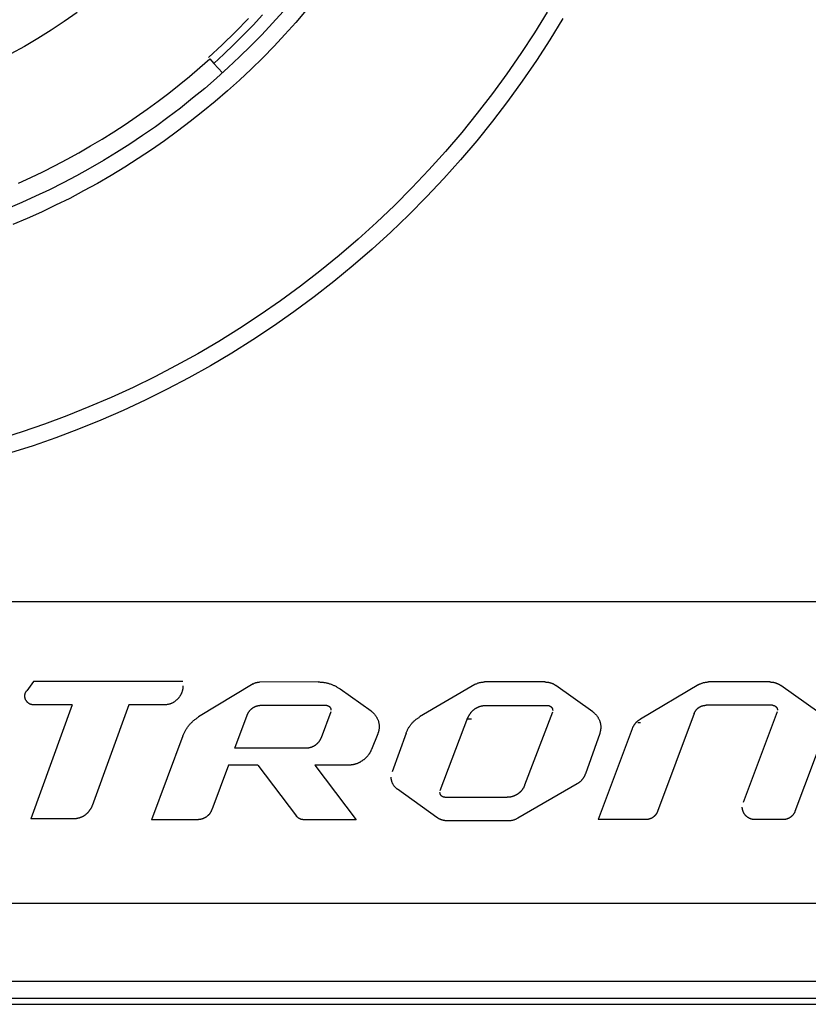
# Model space of a CAD drawing. Header units: millimetres. Extents: x -2637 to -1637, y 678 to 1678.
# Tile 261 of 348: x -2045 to -2036, y 1373 to 1385. Entities that reach past the tile are written whole.
import ezdxf

# ---------------------------------------------------------------- set-up
doc = ezdxf.new("R2010")
doc.units = ezdxf.units.MM
doc.layers.add('Make2D$B.SHOW mini', color=7, linetype='Continuous', true_color=0x000000)

msp = doc.modelspace()

# ---------------------------------------------------------------- linework, layer by layer
at = {"layer": 'Make2D$B.SHOW mini', "color": 18, "lineweight": -3, "true_color": 0x000000}
for points in [[(-2039.106, 1385.232), (-2039.26, 1384.984), (-2039.42, 1384.739), (-2039.587, 1384.497), (-2039.76, 1384.26), (-2039.94, 1384.026), (-2040.126, 1383.797), (-2040.318, 1383.572), (-2040.516, 1383.352), (-2040.719, 1383.137), (-2040.928, 1382.928), (-2041.143, 1382.723), (-2041.362, 1382.525), (-2041.587, 1382.332), (-2041.816, 1382.145), (-2042.05, 1381.965), (-2042.287, 1381.791), (-2042.529, 1381.623), (-2042.774, 1381.462), (-2043.023, 1381.307), (-2043.274, 1381.16), (-2043.529, 1381.019), (-2043.786, 1380.885), (-2044.045, 1380.759), (-2044.307, 1380.639), (-2044.57, 1380.526), (-2044.834, 1380.421), (-2045.1, 1380.322), (-2045.367, 1380.23), (-2045.634, 1380.146)], [(-2042.256, 1385.237), (-2042.381, 1385.099), (-2042.509, 1384.962), (-2042.64, 1384.829), (-2042.774, 1384.698), (-2042.91, 1384.57), (-2043.049, 1384.445), (-2043.19, 1384.323), (-2043.334, 1384.204), (-2043.48, 1384.088), (-2043.628, 1383.976), (-2043.778, 1383.866), (-2043.93, 1383.76), (-2044.084, 1383.658), (-2044.24, 1383.559), (-2044.398, 1383.463), (-2044.557, 1383.371), (-2044.717, 1383.282), (-2044.879, 1383.197), (-2045.042, 1383.115), (-2045.206, 1383.037), (-2045.371, 1382.963), (-2045.536, 1382.892)], [(-2041.979, 1385.253), (-2042.104, 1385.107), (-2042.233, 1384.965), (-2042.364, 1384.825), (-2042.499, 1384.687), (-2042.636, 1384.553), (-2042.776, 1384.422), (-2042.919, 1384.293), (-2043.064, 1384.168), (-2043.212, 1384.046), (-2043.362, 1383.927), (-2043.514, 1383.811), (-2043.669, 1383.699), (-2043.825, 1383.59), (-2043.983, 1383.485), (-2044.144, 1383.383), (-2044.306, 1383.285), (-2044.469, 1383.19), (-2044.634, 1383.1), (-2044.8, 1383.012), (-2044.968, 1382.929), (-2045.136, 1382.849), (-2045.306, 1382.773), (-2045.476, 1382.7)], [(-2038.92, 1385.154), (-2039.075, 1384.902), (-2039.236, 1384.654), (-2039.404, 1384.409), (-2039.579, 1384.168), (-2039.76, 1383.931), (-2039.947, 1383.699), (-2040.141, 1383.471), (-2040.34, 1383.247), (-2040.545, 1383.029), (-2040.756, 1382.816), (-2040.972, 1382.609), (-2041.194, 1382.407), (-2041.42, 1382.211), (-2041.651, 1382.021), (-2041.886, 1381.837), (-2042.126, 1381.66), (-2042.37, 1381.489), (-2042.617, 1381.325), (-2042.868, 1381.168), (-2043.122, 1381.017), (-2043.379, 1380.873), (-2043.638, 1380.736), (-2043.9, 1380.606), (-2044.164, 1380.484), (-2044.429, 1380.368), (-2044.696, 1380.26), (-2044.965, 1380.158), (-2045.234, 1380.064), (-2045.504, 1379.977)], [(-2044.712, 1385.226), (-2044.865, 1385.119), (-2045.021, 1385.016), (-2045.178, 1384.917), (-2045.338, 1384.823), (-2045.5, 1384.733)], [(-2042.667, 1385.157), (-2042.823, 1384.996), (-2042.983, 1384.841), (-2043.146, 1384.691)], [(-2043.083, 1384.621), (-2042.963, 1384.731), (-2042.844, 1384.844), (-2042.727, 1384.96), (-2042.612, 1385.077), (-2042.5, 1385.198)], [(-2045.412, 1383.192), (-2045.265, 1383.259), (-2045.119, 1383.329), (-2044.974, 1383.402), (-2044.831, 1383.477), (-2044.69, 1383.555), (-2044.55, 1383.636), (-2044.412, 1383.719), (-2044.275, 1383.804), (-2044.14, 1383.892), (-2044.007, 1383.982), (-2043.876, 1384.075), (-2043.746, 1384.169), (-2043.619, 1384.266), (-2043.494, 1384.365), (-2043.371, 1384.466), (-2043.25, 1384.57), (-2043.131, 1384.675)], [(-2043.131, 1384.675), (-2043.083, 1384.621)], [(-2043.083, 1384.621), (-2042.98, 1384.506)], [(-2051.217, 1378.206), (-2033.217, 1378.206)], [(-2045.231, 1377.252), (-2045.313, 1377.143)], [(-2043.45, 1377.252), (-2045.231, 1377.252)], [(-2045.334, 1377.08), (-2045.334, 1377.082), (-2045.334, 1377.084), (-2045.334, 1377.086), (-2045.334, 1377.088), (-2045.334, 1377.09), (-2045.334, 1377.092), (-2045.333, 1377.094), (-2045.333, 1377.097), (-2045.333, 1377.099), (-2045.332, 1377.101), (-2045.332, 1377.103), (-2045.331, 1377.105), (-2045.331, 1377.107), (-2045.33, 1377.109), (-2045.33, 1377.111), (-2045.329, 1377.113), (-2045.328, 1377.115), (-2045.327, 1377.117), (-2045.327, 1377.119), (-2045.326, 1377.121), (-2045.325, 1377.123), (-2045.324, 1377.125), (-2045.323, 1377.127), (-2045.322, 1377.129), (-2045.321, 1377.13), (-2045.32, 1377.132), (-2045.319, 1377.134), (-2045.318, 1377.136), (-2045.317, 1377.138), (-2045.316, 1377.139), (-2045.315, 1377.141), (-2045.313, 1377.143)], [(-2043.45, 1377.2), (-2043.45, 1377.195), (-2043.45, 1377.19), (-2043.45, 1377.185), (-2043.451, 1377.18), (-2043.451, 1377.174), (-2043.452, 1377.169), (-2043.453, 1377.164), (-2043.454, 1377.159), (-2043.455, 1377.154), (-2043.456, 1377.148), (-2043.457, 1377.143), (-2043.459, 1377.138), (-2043.46, 1377.133), (-2043.462, 1377.127), (-2043.464, 1377.122), (-2043.466, 1377.117), (-2043.468, 1377.112), (-2043.47, 1377.107), (-2043.473, 1377.102), (-2043.475, 1377.096), (-2043.478, 1377.091), (-2043.481, 1377.086), (-2043.484, 1377.082), (-2043.487, 1377.077), (-2043.49, 1377.072), (-2043.493, 1377.067), (-2043.497, 1377.063), (-2043.5, 1377.058), (-2043.504, 1377.054), (-2043.508, 1377.049), (-2043.512, 1377.045), (-2043.516, 1377.041), (-2043.52, 1377.037), (-2043.524, 1377.033), (-2043.529, 1377.029), (-2043.533, 1377.025), (-2043.538, 1377.022), (-2043.542, 1377.018), (-2043.547, 1377.015), (-2043.552, 1377.011), (-2043.557, 1377.008), (-2043.562, 1377.005), (-2043.567, 1377.003), (-2043.572, 1377), (-2043.577, 1376.997), (-2043.582, 1376.995), (-2043.587, 1376.993), (-2043.592, 1376.991), (-2043.597, 1376.989), (-2043.603, 1376.987), (-2043.608, 1376.985), (-2043.613, 1376.983), (-2043.618, 1376.982), (-2043.624, 1376.981), (-2043.629, 1376.98), (-2043.634, 1376.979), (-2043.639, 1376.978), (-2043.644, 1376.977), (-2043.65, 1376.976), (-2043.655, 1376.976), (-2043.66, 1376.975), (-2043.665, 1376.975), (-2043.67, 1376.975), (-2043.675, 1376.975)], [(-2042.613, 1377.225), (-2043.263, 1376.831)], [(-2042.613, 1377.225), (-2042.608, 1377.227), (-2042.604, 1377.23), (-2042.599, 1377.232), (-2042.595, 1377.234), (-2042.59, 1377.236), (-2042.585, 1377.238), (-2042.58, 1377.24), (-2042.575, 1377.241), (-2042.571, 1377.242), (-2042.566, 1377.243), (-2042.561, 1377.244), (-2042.555, 1377.245), (-2042.55, 1377.246), (-2042.545, 1377.246), (-2042.54, 1377.246), (-2042.535, 1377.247)], [(-2041.839, 1377.248), (-2042.535, 1377.247)], [(-2041.839, 1377.248), (-2041.83, 1377.248), (-2041.822, 1377.248), (-2041.813, 1377.247), (-2041.804, 1377.247), (-2041.796, 1377.246), (-2041.787, 1377.245), (-2041.778, 1377.244), (-2041.77, 1377.243), (-2041.761, 1377.241), (-2041.752, 1377.24), (-2041.744, 1377.238), (-2041.735, 1377.236), (-2041.726, 1377.234), (-2041.718, 1377.232), (-2041.709, 1377.229), (-2041.701, 1377.226), (-2041.693, 1377.224), (-2041.684, 1377.221), (-2041.676, 1377.218), (-2041.668, 1377.214), (-2041.66, 1377.211), (-2041.652, 1377.207), (-2041.644, 1377.204), (-2041.636, 1377.2), (-2041.628, 1377.196), (-2041.62, 1377.192), (-2041.613, 1377.187), (-2041.605, 1377.183), (-2041.598, 1377.178), (-2041.591, 1377.174), (-2041.583, 1377.169), (-2041.576, 1377.164)], [(-2041.205, 1376.899), (-2041.576, 1377.164)], [(-2039.97, 1377.217), (-2040.628, 1376.831)], [(-2039.97, 1377.217), (-2039.964, 1377.22), (-2039.957, 1377.224), (-2039.95, 1377.227), (-2039.943, 1377.23), (-2039.937, 1377.233), (-2039.929, 1377.236), (-2039.922, 1377.238), (-2039.915, 1377.24), (-2039.908, 1377.242), (-2039.901, 1377.243), (-2039.893, 1377.245), (-2039.886, 1377.246), (-2039.878, 1377.247), (-2039.871, 1377.247), (-2039.863, 1377.248), (-2039.856, 1377.248)], [(-2039.134, 1377.248), (-2039.856, 1377.248)], [(-2039.134, 1377.248), (-2039.13, 1377.248), (-2039.126, 1377.248), (-2039.121, 1377.247), (-2039.117, 1377.247), (-2039.113, 1377.247), (-2039.108, 1377.246), (-2039.104, 1377.246), (-2039.1, 1377.245), (-2039.095, 1377.244), (-2039.091, 1377.244), (-2039.087, 1377.243), (-2039.083, 1377.242), (-2039.078, 1377.241), (-2039.074, 1377.24), (-2039.07, 1377.238), (-2039.066, 1377.237), (-2039.062, 1377.236), (-2039.057, 1377.234), (-2039.053, 1377.233), (-2039.049, 1377.231), (-2039.045, 1377.229), (-2039.041, 1377.228), (-2039.037, 1377.226), (-2039.033, 1377.224), (-2039.029, 1377.222), (-2039.026, 1377.22), (-2039.022, 1377.218), (-2039.018, 1377.216), (-2039.014, 1377.213), (-2039.011, 1377.211), (-2039.007, 1377.209), (-2039.004, 1377.206)], [(-2038.563, 1376.892), (-2039.004, 1377.206)], [(-2037.298, 1377.217), (-2037.995, 1376.806)], [(-2037.298, 1377.217), (-2037.291, 1377.22), (-2037.285, 1377.224), (-2037.278, 1377.227), (-2037.271, 1377.23), (-2037.264, 1377.233), (-2037.257, 1377.235), (-2037.25, 1377.238), (-2037.243, 1377.24), (-2037.235, 1377.242), (-2037.228, 1377.243), (-2037.221, 1377.245), (-2037.213, 1377.246), (-2037.206, 1377.247), (-2037.198, 1377.247), (-2037.191, 1377.248), (-2037.184, 1377.248)], [(-2036.452, 1377.248), (-2037.184, 1377.248)], [(-2036.452, 1377.248), (-2036.448, 1377.248), (-2036.443, 1377.248), (-2036.439, 1377.247), (-2036.435, 1377.247), (-2036.43, 1377.247), (-2036.426, 1377.246), (-2036.422, 1377.246), (-2036.418, 1377.245), (-2036.413, 1377.244), (-2036.409, 1377.244), (-2036.405, 1377.243), (-2036.4, 1377.242), (-2036.396, 1377.241), (-2036.392, 1377.24), (-2036.388, 1377.238), (-2036.384, 1377.237), (-2036.379, 1377.236), (-2036.375, 1377.234), (-2036.371, 1377.233), (-2036.367, 1377.231), (-2036.363, 1377.23), (-2036.359, 1377.228), (-2036.355, 1377.226), (-2036.351, 1377.224), (-2036.347, 1377.222), (-2036.343, 1377.22), (-2036.34, 1377.218), (-2036.336, 1377.216), (-2036.332, 1377.213), (-2036.329, 1377.211), (-2036.325, 1377.209), (-2036.322, 1377.206)], [(-2035.867, 1376.883), (-2036.322, 1377.206)], [(-2045.229, 1376.975), (-2045.232, 1376.975), (-2045.234, 1376.975), (-2045.236, 1376.975), (-2045.239, 1376.975), (-2045.241, 1376.975), (-2045.244, 1376.976), (-2045.246, 1376.976), (-2045.248, 1376.977), (-2045.251, 1376.977), (-2045.253, 1376.978), (-2045.256, 1376.978), (-2045.258, 1376.979), (-2045.261, 1376.98), (-2045.263, 1376.98), (-2045.266, 1376.981), (-2045.268, 1376.982), (-2045.27, 1376.983), (-2045.273, 1376.984), (-2045.275, 1376.985), (-2045.278, 1376.987), (-2045.28, 1376.988), (-2045.282, 1376.989), (-2045.284, 1376.99), (-2045.287, 1376.992), (-2045.289, 1376.993), (-2045.291, 1376.995), (-2045.293, 1376.997), (-2045.295, 1376.998), (-2045.298, 1377), (-2045.3, 1377.002), (-2045.302, 1377.004), (-2045.304, 1377.006), (-2045.305, 1377.008), (-2045.307, 1377.009), (-2045.309, 1377.012), (-2045.311, 1377.014), (-2045.313, 1377.016), (-2045.314, 1377.018), (-2045.316, 1377.02), (-2045.317, 1377.022), (-2045.319, 1377.025), (-2045.32, 1377.027), (-2045.321, 1377.029), (-2045.323, 1377.032), (-2045.324, 1377.034), (-2045.325, 1377.036), (-2045.326, 1377.039), (-2045.327, 1377.041), (-2045.328, 1377.044), (-2045.329, 1377.046), (-2045.33, 1377.048), (-2045.33, 1377.051), (-2045.331, 1377.053), (-2045.332, 1377.056), (-2045.332, 1377.058), (-2045.333, 1377.061), (-2045.333, 1377.063), (-2045.333, 1377.066), (-2045.334, 1377.068), (-2045.334, 1377.07), (-2045.334, 1377.073), (-2045.334, 1377.075), (-2045.334, 1377.077), (-2045.334, 1377.08)], [(-2044.769, 1376.975), (-2045.264, 1375.616)], [(-2044.769, 1376.975), (-2045.229, 1376.975)], [(-2044.094, 1376.975), (-2044.533, 1375.773)], [(-2043.675, 1376.975), (-2044.094, 1376.975)], [(-2042.684, 1376.853), (-2042.682, 1376.856), (-2042.681, 1376.859), (-2042.68, 1376.862), (-2042.679, 1376.865), (-2042.677, 1376.868), (-2042.676, 1376.871), (-2042.674, 1376.874), (-2042.673, 1376.877), (-2042.671, 1376.88), (-2042.669, 1376.883), (-2042.668, 1376.886), (-2042.666, 1376.889), (-2042.664, 1376.891), (-2042.662, 1376.894), (-2042.66, 1376.897), (-2042.658, 1376.9), (-2042.656, 1376.902), (-2042.654, 1376.905), (-2042.651, 1376.908), (-2042.649, 1376.91), (-2042.647, 1376.913), (-2042.644, 1376.915), (-2042.642, 1376.918), (-2042.639, 1376.92), (-2042.637, 1376.923), (-2042.634, 1376.925), (-2042.631, 1376.927), (-2042.629, 1376.93), (-2042.626, 1376.932), (-2042.623, 1376.934), (-2042.62, 1376.936), (-2042.618, 1376.938), (-2042.615, 1376.94), (-2042.612, 1376.942), (-2042.609, 1376.944), (-2042.606, 1376.946), (-2042.603, 1376.947), (-2042.6, 1376.949), (-2042.596, 1376.951), (-2042.593, 1376.952), (-2042.59, 1376.954), (-2042.587, 1376.955), (-2042.584, 1376.956), (-2042.581, 1376.958), (-2042.577, 1376.959), (-2042.574, 1376.96), (-2042.571, 1376.961), (-2042.568, 1376.962), (-2042.564, 1376.963), (-2042.561, 1376.964), (-2042.558, 1376.965), (-2042.554, 1376.966), (-2042.551, 1376.966), (-2042.548, 1376.967), (-2042.544, 1376.968), (-2042.541, 1376.968), (-2042.538, 1376.969), (-2042.535, 1376.969), (-2042.531, 1376.969), (-2042.528, 1376.97), (-2042.525, 1376.97), (-2042.521, 1376.97), (-2042.518, 1376.97), (-2042.515, 1376.97)], [(-2042.515, 1376.97), (-2041.745, 1376.97)], [(-2041.745, 1376.97), (-2041.743, 1376.97), (-2041.742, 1376.97), (-2041.741, 1376.97), (-2041.739, 1376.97), (-2041.738, 1376.97), (-2041.736, 1376.97), (-2041.735, 1376.969), (-2041.734, 1376.969), (-2041.732, 1376.969), (-2041.731, 1376.969), (-2041.73, 1376.968), (-2041.728, 1376.968), (-2041.727, 1376.967), (-2041.725, 1376.967), (-2041.724, 1376.966), (-2041.723, 1376.966), (-2041.721, 1376.965), (-2041.72, 1376.965), (-2041.718, 1376.964), (-2041.717, 1376.963), (-2041.716, 1376.963), (-2041.714, 1376.962), (-2041.713, 1376.961), (-2041.712, 1376.96), (-2041.711, 1376.959), (-2041.709, 1376.959), (-2041.708, 1376.958), (-2041.707, 1376.957), (-2041.706, 1376.956), (-2041.704, 1376.955), (-2041.703, 1376.954), (-2041.702, 1376.953), (-2041.701, 1376.951), (-2041.7, 1376.95), (-2041.699, 1376.949), (-2041.698, 1376.948), (-2041.697, 1376.947), (-2041.696, 1376.945), (-2041.695, 1376.944), (-2041.694, 1376.943), (-2041.694, 1376.942), (-2041.693, 1376.94), (-2041.692, 1376.939), (-2041.691, 1376.938), (-2041.691, 1376.936), (-2041.69, 1376.935), (-2041.689, 1376.934), (-2041.689, 1376.932), (-2041.688, 1376.931), (-2041.688, 1376.929), (-2041.687, 1376.928), (-2041.687, 1376.927), (-2041.687, 1376.925), (-2041.686, 1376.924), (-2041.686, 1376.922), (-2041.686, 1376.921), (-2041.685, 1376.92), (-2041.685, 1376.918), (-2041.685, 1376.917), (-2041.685, 1376.916), (-2041.685, 1376.914), (-2041.685, 1376.913), (-2041.685, 1376.911), (-2041.685, 1376.91)], [(-2041.205, 1376.899), (-2041.2, 1376.895), (-2041.195, 1376.891), (-2041.19, 1376.887), (-2041.185, 1376.882), (-2041.18, 1376.878), (-2041.175, 1376.873), (-2041.171, 1376.868), (-2041.166, 1376.863), (-2041.162, 1376.858), (-2041.158, 1376.853), (-2041.153, 1376.848), (-2041.15, 1376.842), (-2041.146, 1376.836), (-2041.142, 1376.83), (-2041.139, 1376.825), (-2041.136, 1376.819), (-2041.132, 1376.812), (-2041.13, 1376.806), (-2041.127, 1376.8), (-2041.124, 1376.794), (-2041.122, 1376.787), (-2041.12, 1376.781), (-2041.118, 1376.774), (-2041.117, 1376.768), (-2041.115, 1376.761), (-2041.114, 1376.754), (-2041.113, 1376.748), (-2041.112, 1376.741), (-2041.111, 1376.735), (-2041.111, 1376.728), (-2041.11, 1376.722), (-2041.11, 1376.715)], [(-2040.051, 1376.823), (-2040.049, 1376.826), (-2040.048, 1376.83), (-2040.046, 1376.834), (-2040.044, 1376.837), (-2040.043, 1376.841), (-2040.041, 1376.845), (-2040.039, 1376.848), (-2040.037, 1376.852), (-2040.035, 1376.856), (-2040.033, 1376.859), (-2040.03, 1376.863), (-2040.028, 1376.866), (-2040.026, 1376.87), (-2040.023, 1376.873), (-2040.021, 1376.877), (-2040.018, 1376.88), (-2040.016, 1376.884), (-2040.013, 1376.887), (-2040.01, 1376.89), (-2040.007, 1376.893), (-2040.004, 1376.897), (-2040.001, 1376.9), (-2039.998, 1376.903), (-2039.995, 1376.906), (-2039.992, 1376.909), (-2039.989, 1376.912), (-2039.985, 1376.914), (-2039.982, 1376.917), (-2039.979, 1376.92), (-2039.975, 1376.923), (-2039.972, 1376.925), (-2039.968, 1376.928), (-2039.964, 1376.93), (-2039.961, 1376.933), (-2039.957, 1376.935), (-2039.953, 1376.937), (-2039.949, 1376.939), (-2039.946, 1376.941), (-2039.942, 1376.943), (-2039.938, 1376.945), (-2039.934, 1376.947), (-2039.93, 1376.949), (-2039.926, 1376.951), (-2039.922, 1376.952), (-2039.918, 1376.954), (-2039.914, 1376.955), (-2039.91, 1376.957), (-2039.906, 1376.958), (-2039.902, 1376.959), (-2039.897, 1376.96), (-2039.893, 1376.961), (-2039.889, 1376.962), (-2039.885, 1376.963), (-2039.881, 1376.964), (-2039.877, 1376.965), (-2039.873, 1376.965), (-2039.869, 1376.966), (-2039.865, 1376.966), (-2039.86, 1376.967), (-2039.856, 1376.967), (-2039.852, 1376.967), (-2039.848, 1376.967), (-2039.844, 1376.968), (-2039.84, 1376.968)], [(-2039.84, 1376.968), (-2039.101, 1376.968)], [(-2039.101, 1376.968), (-2039.1, 1376.968), (-2039.099, 1376.967), (-2039.097, 1376.967), (-2039.096, 1376.967), (-2039.094, 1376.967), (-2039.093, 1376.967), (-2039.092, 1376.967), (-2039.09, 1376.967), (-2039.089, 1376.966), (-2039.087, 1376.966), (-2039.086, 1376.966), (-2039.085, 1376.965), (-2039.083, 1376.965), (-2039.082, 1376.964), (-2039.081, 1376.964), (-2039.079, 1376.963), (-2039.078, 1376.963), (-2039.076, 1376.962), (-2039.075, 1376.962), (-2039.074, 1376.961), (-2039.072, 1376.96), (-2039.071, 1376.959), (-2039.07, 1376.959), (-2039.068, 1376.958), (-2039.067, 1376.957), (-2039.066, 1376.956), (-2039.065, 1376.955), (-2039.063, 1376.954), (-2039.062, 1376.953), (-2039.061, 1376.952), (-2039.06, 1376.951), (-2039.059, 1376.95), (-2039.058, 1376.949), (-2039.057, 1376.948), (-2039.056, 1376.947), (-2039.055, 1376.945), (-2039.054, 1376.944), (-2039.053, 1376.943), (-2039.052, 1376.942), (-2039.051, 1376.94), (-2039.05, 1376.939), (-2039.049, 1376.938), (-2039.049, 1376.936), (-2039.048, 1376.935), (-2039.047, 1376.934), (-2039.047, 1376.932), (-2039.046, 1376.931), (-2039.045, 1376.93), (-2039.045, 1376.928), (-2039.044, 1376.927), (-2039.044, 1376.925), (-2039.044, 1376.924), (-2039.043, 1376.923), (-2039.043, 1376.921), (-2039.042, 1376.92), (-2039.042, 1376.918), (-2039.042, 1376.917), (-2039.042, 1376.916), (-2039.042, 1376.914), (-2039.041, 1376.913), (-2039.041, 1376.912), (-2039.041, 1376.91), (-2039.041, 1376.909), (-2039.041, 1376.908)], [(-2037.354, 1376.873), (-2037.353, 1376.875), (-2037.352, 1376.878), (-2037.351, 1376.88), (-2037.349, 1376.883), (-2037.348, 1376.885), (-2037.347, 1376.888), (-2037.346, 1376.89), (-2037.344, 1376.893), (-2037.343, 1376.895), (-2037.342, 1376.897), (-2037.34, 1376.9), (-2037.339, 1376.902), (-2037.337, 1376.905), (-2037.336, 1376.907), (-2037.334, 1376.909), (-2037.332, 1376.911), (-2037.33, 1376.914), (-2037.329, 1376.916), (-2037.327, 1376.918), (-2037.325, 1376.92), (-2037.323, 1376.922), (-2037.321, 1376.925), (-2037.319, 1376.927), (-2037.317, 1376.929), (-2037.315, 1376.931), (-2037.312, 1376.933), (-2037.31, 1376.935), (-2037.308, 1376.936), (-2037.306, 1376.938), (-2037.303, 1376.94), (-2037.301, 1376.942), (-2037.299, 1376.943), (-2037.296, 1376.945), (-2037.294, 1376.947), (-2037.291, 1376.948), (-2037.289, 1376.95), (-2037.286, 1376.951), (-2037.284, 1376.953), (-2037.281, 1376.954), (-2037.278, 1376.955), (-2037.276, 1376.956), (-2037.273, 1376.958), (-2037.27, 1376.959), (-2037.268, 1376.96), (-2037.265, 1376.961), (-2037.262, 1376.962), (-2037.26, 1376.963), (-2037.257, 1376.964), (-2037.254, 1376.964), (-2037.251, 1376.965), (-2037.249, 1376.966), (-2037.246, 1376.967), (-2037.243, 1376.967), (-2037.24, 1376.968), (-2037.238, 1376.968), (-2037.235, 1376.969), (-2037.232, 1376.969), (-2037.229, 1376.969), (-2037.227, 1376.97), (-2037.224, 1376.97), (-2037.221, 1376.97), (-2037.219, 1376.97), (-2037.216, 1376.97), (-2037.213, 1376.97)], [(-2036.421, 1376.97), (-2037.213, 1376.97)], [(-2036.421, 1376.97), (-2036.42, 1376.97), (-2036.418, 1376.97), (-2036.417, 1376.97), (-2036.416, 1376.97), (-2036.414, 1376.97), (-2036.413, 1376.97), (-2036.412, 1376.969), (-2036.41, 1376.969), (-2036.409, 1376.969), (-2036.407, 1376.969), (-2036.406, 1376.968), (-2036.405, 1376.968), (-2036.403, 1376.967), (-2036.402, 1376.967), (-2036.4, 1376.966), (-2036.399, 1376.966), (-2036.398, 1376.965), (-2036.396, 1376.965), (-2036.395, 1376.964), (-2036.394, 1376.963), (-2036.392, 1376.963), (-2036.391, 1376.962), (-2036.39, 1376.961), (-2036.388, 1376.96), (-2036.387, 1376.96), (-2036.386, 1376.959), (-2036.385, 1376.958), (-2036.383, 1376.957), (-2036.382, 1376.956), (-2036.381, 1376.955), (-2036.38, 1376.954), (-2036.379, 1376.953), (-2036.378, 1376.951), (-2036.377, 1376.95), (-2036.376, 1376.949), (-2036.375, 1376.948), (-2036.374, 1376.947), (-2036.373, 1376.946), (-2036.372, 1376.944), (-2036.371, 1376.943), (-2036.37, 1376.942), (-2036.369, 1376.94), (-2036.369, 1376.939), (-2036.368, 1376.938), (-2036.367, 1376.936), (-2036.367, 1376.935), (-2036.366, 1376.934), (-2036.365, 1376.932), (-2036.365, 1376.931), (-2036.364, 1376.929), (-2036.364, 1376.928), (-2036.363, 1376.927), (-2036.363, 1376.925), (-2036.363, 1376.924), (-2036.362, 1376.922), (-2036.362, 1376.921), (-2036.362, 1376.92), (-2036.362, 1376.918), (-2036.362, 1376.917), (-2036.361, 1376.916), (-2036.361, 1376.914), (-2036.361, 1376.913), (-2036.361, 1376.912), (-2036.361, 1376.91)], [(-2043.451, 1376.604), (-2043.448, 1376.612), (-2043.444, 1376.621), (-2043.441, 1376.629), (-2043.437, 1376.638), (-2043.433, 1376.646), (-2043.428, 1376.655), (-2043.424, 1376.663), (-2043.419, 1376.671), (-2043.415, 1376.679), (-2043.41, 1376.687), (-2043.405, 1376.695), (-2043.399, 1376.703), (-2043.394, 1376.711), (-2043.388, 1376.718), (-2043.382, 1376.726), (-2043.376, 1376.733), (-2043.37, 1376.74), (-2043.364, 1376.747), (-2043.357, 1376.754), (-2043.351, 1376.761), (-2043.344, 1376.768), (-2043.337, 1376.774), (-2043.33, 1376.781), (-2043.323, 1376.787), (-2043.316, 1376.793), (-2043.309, 1376.799), (-2043.301, 1376.805), (-2043.294, 1376.81), (-2043.286, 1376.816), (-2043.279, 1376.821), (-2043.271, 1376.826), (-2043.263, 1376.831)], [(-2042.832, 1376.458), (-2042.684, 1376.853)], [(-2041.688, 1376.89), (-2041.803, 1376.584)], [(-2040.79, 1376.636), (-2040.787, 1376.643), (-2040.784, 1376.65), (-2040.781, 1376.658), (-2040.778, 1376.665), (-2040.774, 1376.672), (-2040.771, 1376.679), (-2040.767, 1376.687), (-2040.763, 1376.694), (-2040.759, 1376.701), (-2040.755, 1376.708), (-2040.75, 1376.714), (-2040.746, 1376.721), (-2040.741, 1376.728), (-2040.736, 1376.734), (-2040.731, 1376.741), (-2040.726, 1376.747), (-2040.72, 1376.753), (-2040.715, 1376.76), (-2040.709, 1376.766), (-2040.704, 1376.771), (-2040.698, 1376.777), (-2040.692, 1376.783), (-2040.686, 1376.788), (-2040.68, 1376.793), (-2040.674, 1376.799), (-2040.667, 1376.804), (-2040.661, 1376.808), (-2040.654, 1376.813), (-2040.648, 1376.818), (-2040.641, 1376.822), (-2040.634, 1376.826), (-2040.628, 1376.831)], [(-2040.381, 1375.953), (-2040.051, 1376.823)], [(-2040.01, 1376.806), (-2040.051, 1376.806)], [(-2039.045, 1376.887), (-2039.376, 1376.017)], [(-2038.563, 1376.892), (-2038.558, 1376.888), (-2038.553, 1376.884), (-2038.548, 1376.88), (-2038.543, 1376.876), (-2038.538, 1376.871), (-2038.533, 1376.866), (-2038.528, 1376.862), (-2038.524, 1376.857), (-2038.52, 1376.852), (-2038.515, 1376.846), (-2038.511, 1376.841), (-2038.507, 1376.835), (-2038.504, 1376.83), (-2038.5, 1376.824), (-2038.497, 1376.818), (-2038.493, 1376.812), (-2038.49, 1376.806), (-2038.488, 1376.8), (-2038.485, 1376.793), (-2038.483, 1376.787), (-2038.48, 1376.781), (-2038.478, 1376.774), (-2038.476, 1376.768), (-2038.475, 1376.761), (-2038.473, 1376.754), (-2038.472, 1376.748), (-2038.471, 1376.741), (-2038.47, 1376.735), (-2038.469, 1376.728), (-2038.469, 1376.722), (-2038.469, 1376.715), (-2038.468, 1376.709)], [(-2038.092, 1376.691), (-2038.09, 1376.695), (-2038.088, 1376.699), (-2038.086, 1376.704), (-2038.084, 1376.708), (-2038.082, 1376.712), (-2038.08, 1376.717), (-2038.078, 1376.721), (-2038.075, 1376.725), (-2038.073, 1376.729), (-2038.07, 1376.733), (-2038.068, 1376.737), (-2038.065, 1376.741), (-2038.062, 1376.745), (-2038.059, 1376.749), (-2038.056, 1376.753), (-2038.053, 1376.756), (-2038.05, 1376.76), (-2038.047, 1376.764), (-2038.044, 1376.767), (-2038.04, 1376.771), (-2038.037, 1376.774), (-2038.033, 1376.777), (-2038.03, 1376.78), (-2038.026, 1376.784), (-2038.023, 1376.787), (-2038.019, 1376.79), (-2038.015, 1376.792), (-2038.011, 1376.795), (-2038.007, 1376.798), (-2038.003, 1376.801), (-2037.999, 1376.803), (-2037.995, 1376.806)], [(-2037.354, 1376.873), (-2037.791, 1375.705)], [(-2036.365, 1376.89), (-2036.771, 1375.81)], [(-2041.11, 1376.715), (-2041.11, 1376.71), (-2041.111, 1376.704), (-2041.111, 1376.699), (-2041.111, 1376.694), (-2041.112, 1376.688), (-2041.113, 1376.683), (-2041.114, 1376.678), (-2041.114, 1376.672), (-2041.116, 1376.667), (-2041.117, 1376.662), (-2041.118, 1376.657), (-2041.12, 1376.651), (-2041.121, 1376.646), (-2041.123, 1376.641), (-2041.125, 1376.636), (-2041.127, 1376.631)], [(-2038.092, 1376.691), (-2038.498, 1375.607)], [(-2038.468, 1376.709), (-2038.469, 1376.704), (-2038.469, 1376.699), (-2038.469, 1376.695), (-2038.469, 1376.69), (-2038.47, 1376.685), (-2038.47, 1376.68), (-2038.471, 1376.676), (-2038.472, 1376.671), (-2038.473, 1376.666), (-2038.474, 1376.662), (-2038.475, 1376.657), (-2038.476, 1376.652), (-2038.477, 1376.648), (-2038.478, 1376.643), (-2038.48, 1376.639), (-2038.481, 1376.634)], [(-2037.996, 1376.762), (-2038.027, 1376.762)], [(-2043.451, 1376.604), (-2043.825, 1375.606)], [(-2041.803, 1376.584), (-2041.804, 1376.581), (-2041.805, 1376.578), (-2041.807, 1376.574), (-2041.808, 1376.571), (-2041.81, 1376.568), (-2041.811, 1376.565), (-2041.813, 1376.562), (-2041.814, 1376.558), (-2041.816, 1376.555), (-2041.818, 1376.552), (-2041.82, 1376.549), (-2041.822, 1376.546), (-2041.824, 1376.543), (-2041.826, 1376.54), (-2041.828, 1376.537), (-2041.831, 1376.534), (-2041.833, 1376.531), (-2041.835, 1376.528), (-2041.838, 1376.525), (-2041.84, 1376.522), (-2041.843, 1376.52), (-2041.845, 1376.517), (-2041.848, 1376.514), (-2041.851, 1376.512), (-2041.853, 1376.509), (-2041.856, 1376.506), (-2041.859, 1376.504), (-2041.862, 1376.501), (-2041.865, 1376.499), (-2041.868, 1376.497), (-2041.871, 1376.495), (-2041.874, 1376.492), (-2041.877, 1376.49), (-2041.88, 1376.488), (-2041.884, 1376.486), (-2041.887, 1376.484), (-2041.89, 1376.482), (-2041.894, 1376.48), (-2041.897, 1376.479), (-2041.9, 1376.477), (-2041.904, 1376.475), (-2041.907, 1376.474), (-2041.911, 1376.472), (-2041.914, 1376.471), (-2041.918, 1376.47), (-2041.921, 1376.468), (-2041.925, 1376.467), (-2041.928, 1376.466), (-2041.932, 1376.465), (-2041.936, 1376.464), (-2041.939, 1376.463), (-2041.943, 1376.462), (-2041.946, 1376.461), (-2041.95, 1376.461), (-2041.953, 1376.46), (-2041.957, 1376.46), (-2041.961, 1376.459), (-2041.964, 1376.459), (-2041.968, 1376.458), (-2041.971, 1376.458), (-2041.975, 1376.458), (-2041.978, 1376.458), (-2041.982, 1376.458), (-2041.985, 1376.458)], [(-2041.127, 1376.631), (-2041.202, 1376.444)], [(-2040.79, 1376.636), (-2040.957, 1376.177)], [(-2038.481, 1376.634), (-2038.65, 1376.153)], [(-2035.797, 1376.655), (-2036.153, 1375.705)], [(-2041.985, 1376.458), (-2042.832, 1376.458)], [(-2041.202, 1376.444), (-2041.204, 1376.44), (-2041.206, 1376.435), (-2041.208, 1376.43), (-2041.21, 1376.425), (-2041.213, 1376.42), (-2041.215, 1376.416), (-2041.218, 1376.411), (-2041.221, 1376.406), (-2041.223, 1376.401), (-2041.226, 1376.397), (-2041.229, 1376.392), (-2041.232, 1376.387), (-2041.235, 1376.383), (-2041.239, 1376.378), (-2041.242, 1376.374), (-2041.246, 1376.369), (-2041.249, 1376.365), (-2041.253, 1376.361), (-2041.256, 1376.357), (-2041.26, 1376.352), (-2041.264, 1376.348), (-2041.268, 1376.344), (-2041.272, 1376.34), (-2041.276, 1376.336), (-2041.281, 1376.333), (-2041.285, 1376.329), (-2041.289, 1376.325), (-2041.294, 1376.321), (-2041.298, 1376.318), (-2041.303, 1376.315), (-2041.307, 1376.311), (-2041.312, 1376.308), (-2041.317, 1376.305), (-2041.322, 1376.302), (-2041.327, 1376.299), (-2041.332, 1376.296), (-2041.337, 1376.293), (-2041.342, 1376.29), (-2041.347, 1376.288), (-2041.352, 1376.285), (-2041.357, 1376.283), (-2041.362, 1376.281), (-2041.368, 1376.278), (-2041.373, 1376.276), (-2041.378, 1376.274), (-2041.384, 1376.273), (-2041.389, 1376.271), (-2041.394, 1376.269), (-2041.4, 1376.268), (-2041.405, 1376.266), (-2041.41, 1376.265), (-2041.416, 1376.264), (-2041.421, 1376.262), (-2041.427, 1376.261), (-2041.432, 1376.26), (-2041.437, 1376.26), (-2041.443, 1376.259), (-2041.448, 1376.258), (-2041.454, 1376.258), (-2041.459, 1376.257), (-2041.464, 1376.257), (-2041.47, 1376.257), (-2041.475, 1376.257), (-2041.48, 1376.257)], [(-2042.907, 1376.257), (-2043.107, 1375.723)], [(-2042.556, 1376.257), (-2042.907, 1376.257)], [(-2042.556, 1376.257), (-2042.096, 1375.648)], [(-2041.876, 1376.257), (-2041.385, 1375.606)], [(-2041.48, 1376.257), (-2041.876, 1376.257)], [(-2040.892, 1375.969), (-2040.896, 1375.972), (-2040.901, 1375.975), (-2040.905, 1375.979), (-2040.909, 1375.982), (-2040.912, 1375.986), (-2040.916, 1375.989), (-2040.92, 1375.993), (-2040.923, 1375.997), (-2040.927, 1376.001), (-2040.93, 1376.006), (-2040.934, 1376.01), (-2040.937, 1376.014), (-2040.94, 1376.019), (-2040.942, 1376.024), (-2040.945, 1376.028), (-2040.948, 1376.033), (-2040.95, 1376.038), (-2040.952, 1376.043), (-2040.955, 1376.048), (-2040.957, 1376.053), (-2040.958, 1376.058), (-2040.96, 1376.063), (-2040.961, 1376.068), (-2040.963, 1376.074), (-2040.964, 1376.079), (-2040.965, 1376.084), (-2040.966, 1376.089), (-2040.967, 1376.095), (-2040.967, 1376.1), (-2040.967, 1376.105), (-2040.968, 1376.11), (-2040.968, 1376.115)], [(-2038.65, 1376.153), (-2038.652, 1376.149), (-2038.654, 1376.144), (-2038.656, 1376.14), (-2038.658, 1376.135), (-2038.66, 1376.131), (-2038.662, 1376.126), (-2038.664, 1376.122), (-2038.667, 1376.118), (-2038.669, 1376.113), (-2038.672, 1376.109), (-2038.674, 1376.105), (-2038.677, 1376.101), (-2038.68, 1376.096), (-2038.683, 1376.092), (-2038.686, 1376.088), (-2038.689, 1376.085), (-2038.693, 1376.081), (-2038.696, 1376.077), (-2038.699, 1376.073), (-2038.703, 1376.07), (-2038.706, 1376.066), (-2038.71, 1376.063), (-2038.714, 1376.059), (-2038.717, 1376.056), (-2038.721, 1376.053), (-2038.725, 1376.05), (-2038.729, 1376.047), (-2038.733, 1376.044), (-2038.737, 1376.041), (-2038.741, 1376.039), (-2038.746, 1376.036), (-2038.75, 1376.033)], [(-2040.423, 1375.634), (-2040.892, 1375.969)], [(-2039.376, 1376.017), (-2039.377, 1376.014), (-2039.379, 1376.01), (-2039.38, 1376.006), (-2039.382, 1376.003), (-2039.384, 1375.999), (-2039.385, 1375.995), (-2039.387, 1375.992), (-2039.389, 1375.988), (-2039.391, 1375.984), (-2039.393, 1375.981), (-2039.396, 1375.977), (-2039.398, 1375.974), (-2039.4, 1375.97), (-2039.403, 1375.967), (-2039.405, 1375.963), (-2039.408, 1375.96), (-2039.411, 1375.956), (-2039.413, 1375.953), (-2039.416, 1375.95), (-2039.419, 1375.947), (-2039.422, 1375.943), (-2039.425, 1375.94), (-2039.428, 1375.937), (-2039.431, 1375.934), (-2039.434, 1375.931), (-2039.437, 1375.928), (-2039.441, 1375.926), (-2039.444, 1375.923), (-2039.448, 1375.92), (-2039.451, 1375.917), (-2039.455, 1375.915), (-2039.458, 1375.912), (-2039.462, 1375.91), (-2039.465, 1375.907), (-2039.469, 1375.905), (-2039.473, 1375.903), (-2039.477, 1375.901), (-2039.481, 1375.899), (-2039.484, 1375.897), (-2039.488, 1375.895), (-2039.492, 1375.893), (-2039.496, 1375.891), (-2039.5, 1375.889), (-2039.504, 1375.888), (-2039.508, 1375.886), (-2039.512, 1375.885), (-2039.516, 1375.883), (-2039.52, 1375.882), (-2039.525, 1375.881), (-2039.529, 1375.88), (-2039.533, 1375.879), (-2039.537, 1375.878), (-2039.541, 1375.877), (-2039.545, 1375.876), (-2039.549, 1375.875), (-2039.553, 1375.875), (-2039.557, 1375.874), (-2039.562, 1375.874), (-2039.566, 1375.873), (-2039.57, 1375.873), (-2039.574, 1375.873), (-2039.578, 1375.873), (-2039.582, 1375.873), (-2039.586, 1375.872)], [(-2038.75, 1376.033), (-2039.458, 1375.623)], [(-2040.325, 1375.872), (-2040.326, 1375.872), (-2040.328, 1375.873), (-2040.329, 1375.873), (-2040.33, 1375.873), (-2040.332, 1375.873), (-2040.333, 1375.873), (-2040.334, 1375.873), (-2040.336, 1375.873), (-2040.337, 1375.874), (-2040.339, 1375.874), (-2040.34, 1375.874), (-2040.341, 1375.875), (-2040.343, 1375.875), (-2040.344, 1375.876), (-2040.346, 1375.876), (-2040.347, 1375.877), (-2040.348, 1375.877), (-2040.35, 1375.878), (-2040.351, 1375.878), (-2040.352, 1375.879), (-2040.354, 1375.88), (-2040.355, 1375.881), (-2040.356, 1375.881), (-2040.358, 1375.882), (-2040.359, 1375.883), (-2040.36, 1375.884), (-2040.361, 1375.885), (-2040.363, 1375.886), (-2040.364, 1375.887), (-2040.365, 1375.888), (-2040.366, 1375.889), (-2040.367, 1375.89), (-2040.368, 1375.891), (-2040.369, 1375.892), (-2040.37, 1375.893), (-2040.371, 1375.895), (-2040.372, 1375.896), (-2040.373, 1375.897), (-2040.374, 1375.898), (-2040.375, 1375.9), (-2040.376, 1375.901), (-2040.377, 1375.902), (-2040.377, 1375.904), (-2040.378, 1375.905), (-2040.379, 1375.906), (-2040.379, 1375.908), (-2040.38, 1375.909), (-2040.381, 1375.91), (-2040.381, 1375.912), (-2040.382, 1375.913), (-2040.382, 1375.915), (-2040.383, 1375.916), (-2040.383, 1375.917), (-2040.383, 1375.919), (-2040.384, 1375.92), (-2040.384, 1375.922), (-2040.384, 1375.923), (-2040.384, 1375.924), (-2040.384, 1375.926), (-2040.385, 1375.927), (-2040.385, 1375.928), (-2040.385, 1375.93), (-2040.385, 1375.931), (-2040.385, 1375.932)], [(-2039.586, 1375.872), (-2040.325, 1375.872)], [(-2044.533, 1375.773), (-2044.535, 1375.769), (-2044.536, 1375.765), (-2044.538, 1375.761), (-2044.54, 1375.757), (-2044.542, 1375.753), (-2044.543, 1375.749), (-2044.545, 1375.745), (-2044.548, 1375.741), (-2044.55, 1375.737), (-2044.552, 1375.733), (-2044.554, 1375.73), (-2044.557, 1375.726), (-2044.559, 1375.722), (-2044.562, 1375.718), (-2044.564, 1375.714), (-2044.567, 1375.711), (-2044.57, 1375.707), (-2044.573, 1375.704), (-2044.576, 1375.7), (-2044.579, 1375.696), (-2044.582, 1375.693), (-2044.585, 1375.69), (-2044.589, 1375.686), (-2044.592, 1375.683), (-2044.595, 1375.68), (-2044.599, 1375.677), (-2044.602, 1375.673), (-2044.606, 1375.67), (-2044.61, 1375.667), (-2044.613, 1375.665), (-2044.617, 1375.662), (-2044.621, 1375.659), (-2044.625, 1375.656), (-2044.629, 1375.654), (-2044.633, 1375.651), (-2044.637, 1375.649), (-2044.641, 1375.646), (-2044.645, 1375.644), (-2044.649, 1375.642), (-2044.653, 1375.64), (-2044.658, 1375.638), (-2044.662, 1375.636), (-2044.666, 1375.634), (-2044.671, 1375.632), (-2044.675, 1375.631), (-2044.679, 1375.629), (-2044.684, 1375.628), (-2044.688, 1375.626), (-2044.692, 1375.625), (-2044.697, 1375.624), (-2044.701, 1375.623), (-2044.706, 1375.622), (-2044.71, 1375.621), (-2044.715, 1375.62), (-2044.719, 1375.619), (-2044.723, 1375.618), (-2044.728, 1375.618), (-2044.732, 1375.617), (-2044.737, 1375.617), (-2044.741, 1375.616), (-2044.745, 1375.616), (-2044.75, 1375.616), (-2044.754, 1375.616), (-2044.758, 1375.616)], [(-2036.63, 1375.607), (-2036.634, 1375.608), (-2036.637, 1375.608), (-2036.641, 1375.608), (-2036.645, 1375.608), (-2036.648, 1375.609), (-2036.652, 1375.609), (-2036.656, 1375.61), (-2036.659, 1375.61), (-2036.663, 1375.611), (-2036.666, 1375.612), (-2036.67, 1375.613), (-2036.674, 1375.614), (-2036.677, 1375.615), (-2036.681, 1375.616), (-2036.684, 1375.617), (-2036.688, 1375.619), (-2036.691, 1375.62), (-2036.695, 1375.622), (-2036.698, 1375.623), (-2036.701, 1375.625), (-2036.704, 1375.627), (-2036.708, 1375.629), (-2036.711, 1375.631), (-2036.714, 1375.633), (-2036.717, 1375.635), (-2036.72, 1375.637), (-2036.723, 1375.639), (-2036.726, 1375.642), (-2036.728, 1375.644), (-2036.731, 1375.646), (-2036.734, 1375.649), (-2036.736, 1375.651), (-2036.739, 1375.654), (-2036.741, 1375.657), (-2036.744, 1375.659), (-2036.746, 1375.662), (-2036.748, 1375.665), (-2036.751, 1375.668), (-2036.753, 1375.671), (-2036.755, 1375.674), (-2036.757, 1375.677), (-2036.759, 1375.68), (-2036.761, 1375.683), (-2036.763, 1375.687), (-2036.764, 1375.69), (-2036.766, 1375.693), (-2036.768, 1375.697), (-2036.769, 1375.7), (-2036.77, 1375.703), (-2036.772, 1375.707), (-2036.773, 1375.711), (-2036.774, 1375.714), (-2036.775, 1375.718), (-2036.776, 1375.721), (-2036.777, 1375.725), (-2036.778, 1375.728), (-2036.778, 1375.732), (-2036.779, 1375.736), (-2036.779, 1375.739), (-2036.78, 1375.743), (-2036.78, 1375.747), (-2036.78, 1375.75), (-2036.78, 1375.754), (-2036.78, 1375.757)], [(-2044.758, 1375.616), (-2045.264, 1375.616)], [(-2043.276, 1375.606), (-2043.825, 1375.606)], [(-2043.107, 1375.723), (-2043.108, 1375.72), (-2043.11, 1375.717), (-2043.111, 1375.714), (-2043.112, 1375.711), (-2043.114, 1375.708), (-2043.115, 1375.705), (-2043.117, 1375.702), (-2043.118, 1375.699), (-2043.12, 1375.696), (-2043.121, 1375.694), (-2043.123, 1375.691), (-2043.125, 1375.688), (-2043.127, 1375.685), (-2043.129, 1375.682), (-2043.131, 1375.679), (-2043.133, 1375.677), (-2043.135, 1375.674), (-2043.137, 1375.671), (-2043.139, 1375.669), (-2043.142, 1375.666), (-2043.144, 1375.663), (-2043.147, 1375.661), (-2043.149, 1375.658), (-2043.151, 1375.656), (-2043.154, 1375.654), (-2043.157, 1375.651), (-2043.159, 1375.649), (-2043.162, 1375.647), (-2043.165, 1375.645), (-2043.168, 1375.642), (-2043.17, 1375.64), (-2043.173, 1375.638), (-2043.176, 1375.636), (-2043.179, 1375.634), (-2043.182, 1375.633), (-2043.185, 1375.631), (-2043.188, 1375.629), (-2043.191, 1375.627), (-2043.194, 1375.626), (-2043.197, 1375.624), (-2043.201, 1375.623), (-2043.204, 1375.621), (-2043.207, 1375.62), (-2043.21, 1375.619), (-2043.213, 1375.617), (-2043.217, 1375.616), (-2043.22, 1375.615), (-2043.223, 1375.614), (-2043.227, 1375.613), (-2043.23, 1375.612), (-2043.233, 1375.611), (-2043.236, 1375.611), (-2043.24, 1375.61), (-2043.243, 1375.609), (-2043.246, 1375.609), (-2043.25, 1375.608), (-2043.253, 1375.608), (-2043.256, 1375.607), (-2043.26, 1375.607), (-2043.263, 1375.607), (-2043.266, 1375.607), (-2043.269, 1375.606), (-2043.273, 1375.606), (-2043.276, 1375.606)], [(-2042.012, 1375.606), (-2042.015, 1375.606), (-2042.018, 1375.606), (-2042.021, 1375.607), (-2042.024, 1375.607), (-2042.027, 1375.607), (-2042.03, 1375.608), (-2042.033, 1375.608), (-2042.035, 1375.609), (-2042.038, 1375.61), (-2042.041, 1375.61), (-2042.044, 1375.611), (-2042.047, 1375.612), (-2042.05, 1375.613), (-2042.053, 1375.615), (-2042.056, 1375.616), (-2042.059, 1375.617), (-2042.061, 1375.619), (-2042.064, 1375.62), (-2042.067, 1375.622), (-2042.069, 1375.623), (-2042.072, 1375.625), (-2042.074, 1375.627), (-2042.077, 1375.629), (-2042.079, 1375.631), (-2042.081, 1375.633), (-2042.084, 1375.635), (-2042.086, 1375.637), (-2042.088, 1375.639), (-2042.09, 1375.641), (-2042.092, 1375.643), (-2042.094, 1375.646), (-2042.096, 1375.648)], [(-2041.385, 1375.606), (-2042.012, 1375.606)], [(-2040.292, 1375.592), (-2040.296, 1375.592), (-2040.301, 1375.592), (-2040.305, 1375.593), (-2040.309, 1375.593), (-2040.314, 1375.593), (-2040.318, 1375.594), (-2040.322, 1375.594), (-2040.327, 1375.595), (-2040.331, 1375.596), (-2040.335, 1375.596), (-2040.34, 1375.597), (-2040.344, 1375.598), (-2040.348, 1375.599), (-2040.352, 1375.6), (-2040.357, 1375.602), (-2040.361, 1375.603), (-2040.365, 1375.604), (-2040.369, 1375.606), (-2040.373, 1375.607), (-2040.377, 1375.609), (-2040.381, 1375.611), (-2040.385, 1375.612), (-2040.389, 1375.614), (-2040.393, 1375.616), (-2040.397, 1375.618), (-2040.401, 1375.62), (-2040.405, 1375.622), (-2040.408, 1375.625), (-2040.412, 1375.627), (-2040.416, 1375.629), (-2040.419, 1375.632), (-2040.423, 1375.634)], [(-2039.458, 1375.623), (-2039.465, 1375.619), (-2039.471, 1375.616), (-2039.478, 1375.612), (-2039.484, 1375.61), (-2039.491, 1375.607), (-2039.498, 1375.604), (-2039.505, 1375.602), (-2039.513, 1375.6), (-2039.52, 1375.598), (-2039.527, 1375.597), (-2039.534, 1375.595), (-2039.542, 1375.594), (-2039.549, 1375.593), (-2039.556, 1375.593), (-2039.564, 1375.592), (-2039.571, 1375.592)], [(-2037.932, 1375.607), (-2038.498, 1375.607)], [(-2037.791, 1375.705), (-2037.792, 1375.702), (-2037.793, 1375.7), (-2037.794, 1375.697), (-2037.796, 1375.695), (-2037.797, 1375.692), (-2037.798, 1375.69), (-2037.799, 1375.687), (-2037.801, 1375.685), (-2037.802, 1375.683), (-2037.803, 1375.68), (-2037.805, 1375.678), (-2037.806, 1375.675), (-2037.808, 1375.673), (-2037.81, 1375.671), (-2037.811, 1375.668), (-2037.813, 1375.666), (-2037.815, 1375.664), (-2037.816, 1375.662), (-2037.818, 1375.659), (-2037.82, 1375.657), (-2037.822, 1375.655), (-2037.824, 1375.653), (-2037.826, 1375.651), (-2037.828, 1375.649), (-2037.83, 1375.647), (-2037.833, 1375.645), (-2037.835, 1375.643), (-2037.837, 1375.641), (-2037.839, 1375.639), (-2037.842, 1375.638), (-2037.844, 1375.636), (-2037.846, 1375.634), (-2037.849, 1375.633), (-2037.851, 1375.631), (-2037.854, 1375.629), (-2037.856, 1375.628), (-2037.859, 1375.626), (-2037.861, 1375.625), (-2037.864, 1375.624), (-2037.867, 1375.622), (-2037.869, 1375.621), (-2037.872, 1375.62), (-2037.875, 1375.619), (-2037.877, 1375.618), (-2037.88, 1375.617), (-2037.883, 1375.616), (-2037.885, 1375.615), (-2037.888, 1375.614), (-2037.891, 1375.613), (-2037.894, 1375.612), (-2037.896, 1375.612), (-2037.899, 1375.611), (-2037.902, 1375.61), (-2037.905, 1375.61), (-2037.907, 1375.609), (-2037.91, 1375.609), (-2037.913, 1375.609), (-2037.916, 1375.608), (-2037.918, 1375.608), (-2037.921, 1375.608), (-2037.924, 1375.608), (-2037.927, 1375.608), (-2037.929, 1375.607), (-2037.932, 1375.607)], [(-2036.293, 1375.607), (-2036.63, 1375.607)], [(-2036.153, 1375.705), (-2036.154, 1375.702), (-2036.155, 1375.7), (-2036.156, 1375.697), (-2036.157, 1375.695), (-2036.158, 1375.692), (-2036.159, 1375.69), (-2036.16, 1375.688), (-2036.162, 1375.685), (-2036.163, 1375.683), (-2036.164, 1375.68), (-2036.166, 1375.678), (-2036.167, 1375.675), (-2036.169, 1375.673), (-2036.171, 1375.671), (-2036.172, 1375.669), (-2036.174, 1375.666), (-2036.176, 1375.664), (-2036.178, 1375.662), (-2036.179, 1375.66), (-2036.181, 1375.657), (-2036.183, 1375.655), (-2036.185, 1375.653), (-2036.187, 1375.651), (-2036.189, 1375.649), (-2036.192, 1375.647), (-2036.194, 1375.645), (-2036.196, 1375.643), (-2036.198, 1375.641), (-2036.201, 1375.639), (-2036.203, 1375.638), (-2036.205, 1375.636), (-2036.208, 1375.634), (-2036.21, 1375.633), (-2036.212, 1375.631), (-2036.215, 1375.629), (-2036.217, 1375.628), (-2036.22, 1375.626), (-2036.223, 1375.625), (-2036.225, 1375.624), (-2036.228, 1375.622), (-2036.23, 1375.621), (-2036.233, 1375.62), (-2036.236, 1375.619), (-2036.238, 1375.618), (-2036.241, 1375.617), (-2036.244, 1375.616), (-2036.247, 1375.615), (-2036.249, 1375.614), (-2036.252, 1375.613), (-2036.255, 1375.612), (-2036.258, 1375.612), (-2036.26, 1375.611), (-2036.263, 1375.61), (-2036.266, 1375.61), (-2036.269, 1375.609), (-2036.271, 1375.609), (-2036.274, 1375.609), (-2036.277, 1375.608), (-2036.28, 1375.608), (-2036.282, 1375.608), (-2036.285, 1375.608), (-2036.288, 1375.608), (-2036.29, 1375.607), (-2036.293, 1375.607)], [(-2039.571, 1375.592), (-2040.292, 1375.592)], [(-2033.217, 1374.606), (-2051.217, 1374.606)], [(-2059.217, 1373.681), (-2008.217, 1373.681)], [(-2059.217, 1373.481), (-2008.217, 1373.481)], [(-2059.217, 1373.406), (-2008.217, 1373.406)]]:
    msp.add_lwpolyline(points, dxfattribs=at)

doc.saveas('drawing.dxf')
